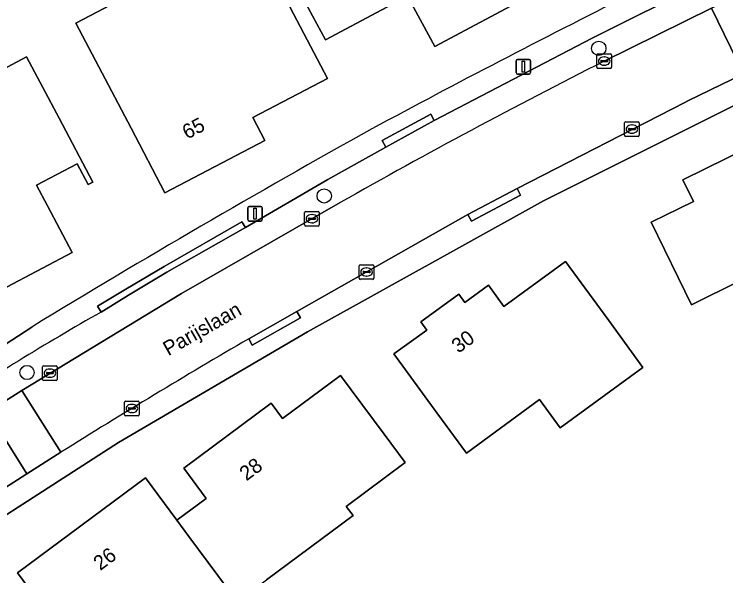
# Model space of a CAD drawing. Extents: x 157767 to 159172, y 387839 to 389425.
# Drawn here: x 158240.57 to 158289.25, y 388932.4 to 388970.82 of the extents above; entities that cross this region are included whole.
import ezdxf

# ---------------------------------------------------------------- set-up
doc = ezdxf.new("R2010")
doc.units = 0
for name, color, linetype in [('IMGEO_Boom', 7, 'Continuous'), ('IMGEO_Erf', 7, 'Continuous'), ('IMGEO_Kolk', 7, 'Continuous'), ('IMGEO_Lichtmast', 7, 'Continuous'), ('IMGEO_Openbare_ruimte_label', 7, 'Continuous'), ('IMGEO_Pand', 7, 'Continuous'), ('IMGEO_Pand_nummerreeks', 7, 'Continuous'), ('IMGEO_Parkeervlak_open', 7, 'Continuous'), ('IMGEO_Rijbaan_lokaal_open', 7, 'Continuous'), ('IMGEO_Voetpad_open', 7, 'Continuous')]:
    doc.layers.add(name, color=color, linetype=linetype)

msp = doc.modelspace()

# ---------------------------------------------------------------- linework, layer by layer
at = {"layer": 'IMGEO_Boom'}
for centre in [(158280.565, 388968.485), (158261.777, 388958.389), (158241.443, 388946.308)]:
    msp.add_circle(centre, 0.489, dxfattribs=at)
at = {"layer": 'IMGEO_Erf'}
for points in [[(158259.686, 388970.85), (158262.008, 388966.422), (158256.9, 388963.743), (158257.719, 388962.182), (158250.878, 388958.594), (158248.556, 388963.023), (158245.475, 388968.897), (158244.783, 388970.217), (158252.355, 388974.189), (158249.46, 388979.71), (158250.523, 388980.268), (158248.379, 388984.355), (158251.69, 388986.092), (158253.834, 388982.005)], [(158261.854, 388969.061), (158259.488, 388973.467), (158257.125, 388977.868), (158261.101, 388980.003), (158262.758, 388976.915), (158264.438, 388977.817), (158264.239, 388978.188), (158267.139, 388979.745), (158266.032, 388981.807), (158266.326, 388983.945), (158268.166, 388984.933), (158270.145, 388984.014), (158271.252, 388981.952), (158271.507, 388982.089), (158272.314, 388980.586), (158274.679, 388976.18), (158273.987, 388975.809), (158275.949, 388972.155), (158269.342, 388968.608), (158267.477, 388972.08)], [(158244.519, 388954.516), (158237.595, 388950.864), (158235.262, 388955.287), (158232.739, 388960.071), (158230.987, 388963.392), (158238.031, 388967.109), (158238.437, 388966.34), (158241.412, 388967.909), (158243.631, 388963.702), (158245.935, 388959.333), (158245.616, 388959.165), (158244.87, 388960.581), (158242.093, 388959.116), (158242.839, 388957.701)], [(158290.27, 388952.595), (158286.907, 388950.944), (158284.142, 388956.587), (158287.04, 388958.006), (158286.309, 388959.499), (158296.842, 388964.658), (158300.336, 388957.525), (158295.846, 388955.326)], [(158281.242, 388949.862), (158283.585, 388946.654), (158277.931, 388942.516), (158276.512, 388944.455), (158271.504, 388940.789), (158269.491, 388943.54), (158266.539, 388947.575), (158268.796, 388949.213), (158268.389, 388949.774), (158270.986, 388951.671), (158271.401, 388951.104), (158273.008, 388952.278), (158274.074, 388950.818), (158278.292, 388953.899)]]:
    msp.add_lwpolyline(points, close=True, dxfattribs=at)
for points in [[(158298.343, 388968.848), (158287.228, 388963.285), (158276.781, 388958.057), (158260.644, 388949.082), (158247.703, 388941.521), (158217.704, 388922.198)], [(158162.724, 388894.754), (158197.947, 388920.815), (158197.869, 388920.914), (158200.248, 388922.459), (158200.285, 388922.483), (158241.767, 388949.419)], [(158243.76, 388928.584), (158240.781, 388932.599), (158249.542, 388939.1), (158251.695, 388936.199), (158253.7, 388937.688), (158252.165, 388939.756), (158258.154, 388944.2), (158258.919, 388943.169), (158262.888, 388946.114), (158265.868, 388942.099), (158267.319, 388940.143), (158263.287, 388937.151), (158263.752, 388936.523), (158257.827, 388932.126)]]:
    msp.add_lwpolyline(points, dxfattribs=at)
for centre, radius, start, end in [((158579.773, 388378.828), 663.541, 116.606434, 118.315513), ((158592.339, 388374.402), 673.458, 119.078097, 121.369542)]:
    msp.add_arc(centre, radius, start, end, dxfattribs=at)
at = {"layer": 'IMGEO_Kolk'}
for p, q in [((158280.435, 388967.188), (158280.435, 388968.04)), ((158280.51, 388968.114), (158281.362, 388968.114)), ((158280.923, 388967.894), (158280.948, 388967.894)), ((158281.436, 388968.04), (158281.436, 388967.188)), ((158280.694, 388967.608), (158280.694, 388967.62)), ((158281.132, 388967.571), (158280.734, 388967.571)), ((158280.737, 388967.657), (158281.135, 388967.657)), ((158280.946, 388967.334), (158280.921, 388967.334)), ((158281.178, 388967.62), (158281.178, 388967.608)), ((158281.362, 388967.114), (158280.51, 388967.114)), ((158282.41, 388963.462), (158283.262, 388963.462)), ((158282.335, 388962.536), (158282.335, 388963.388)), ((158282.594, 388962.956), (158282.594, 388962.968)), ((158283.032, 388962.919), (158282.634, 388962.919)), ((158282.637, 388963.005), (158283.035, 388963.005)), ((158282.823, 388963.242), (158282.848, 388963.242)), ((158283.078, 388962.968), (158283.078, 388962.956)), ((158283.336, 388963.388), (158283.336, 388962.536)), ((158283.262, 388962.462), (158282.41, 388962.462)), ((158282.846, 388962.682), (158282.821, 388962.682)), ((158260.439, 388956.403), (158260.439, 388957.255)), ((158260.514, 388957.329), (158261.366, 388957.329)), ((158260.927, 388957.109), (158260.952, 388957.109)), ((158261.44, 388957.255), (158261.44, 388956.403)), ((158260.698, 388956.823), (158260.698, 388956.835)), ((158261.136, 388956.786), (158260.738, 388956.786)), ((158260.741, 388956.872), (158261.139, 388956.872)), ((158261.182, 388956.835), (158261.182, 388956.823)), ((158261.366, 388956.329), (158260.514, 388956.329)), ((158260.95, 388956.549), (158260.925, 388956.549)), ((158264.252, 388953.683), (158265.104, 388953.683)), ((158264.177, 388952.757), (158264.177, 388953.609)), ((158264.436, 388953.177), (158264.436, 388953.189)), ((158264.479, 388953.226), (158264.877, 388953.226)), ((158264.665, 388953.463), (158264.69, 388953.463)), ((158264.92, 388953.189), (158264.92, 388953.177)), ((158265.178, 388953.609), (158265.178, 388952.757)), ((158264.874, 388953.14), (158264.476, 388953.14)), ((158264.688, 388952.903), (158264.663, 388952.903)), ((158265.104, 388952.683), (158264.252, 388952.683)), ((158242.507, 388945.838), (158242.507, 388946.69)), ((158242.582, 388946.764), (158243.434, 388946.764)), ((158242.995, 388946.544), (158243.02, 388946.544)), ((158243.508, 388946.69), (158243.508, 388945.838)), ((158242.766, 388946.258), (158242.766, 388946.27)), ((158243.204, 388946.221), (158242.806, 388946.221)), ((158242.809, 388946.307), (158243.207, 388946.307)), ((158243.018, 388945.984), (158242.993, 388945.984)), ((158243.25, 388946.27), (158243.25, 388946.258)), ((158243.434, 388945.764), (158242.582, 388945.764)), ((158248.114, 388943.423), (158248.114, 388944.275)), ((158248.189, 388944.349), (158249.041, 388944.349)), ((158248.602, 388944.129), (158248.627, 388944.129)), ((158249.115, 388944.275), (158249.115, 388943.423)), ((158248.373, 388943.843), (158248.373, 388943.855)), ((158248.811, 388943.806), (158248.413, 388943.806)), ((158248.416, 388943.892), (158248.814, 388943.892)), ((158248.625, 388943.569), (158248.6, 388943.569)), ((158248.857, 388943.855), (158248.857, 388943.843)), ((158249.041, 388943.349), (158248.189, 388943.349))]:
    msp.add_line(p, q, dxfattribs=at)
for points in [[(158280.435, 388967.188), (158280.435, 388968.04)], [(158280.51, 388968.114), (158281.362, 388968.114)], [(158281.436, 388968.04), (158281.436, 388967.188)], [(158281.362, 388967.114), (158280.51, 388967.114)], [(158282.41, 388963.462), (158283.262, 388963.462)], [(158282.335, 388962.536), (158282.335, 388963.388)], [(158283.336, 388963.388), (158283.336, 388962.536)], [(158283.262, 388962.462), (158282.41, 388962.462)], [(158260.439, 388956.403), (158260.439, 388957.255)], [(158260.514, 388957.329), (158261.366, 388957.329)], [(158261.44, 388957.255), (158261.44, 388956.403)], [(158261.366, 388956.329), (158260.514, 388956.329)], [(158264.252, 388953.683), (158265.104, 388953.683)], [(158264.177, 388952.757), (158264.177, 388953.609)], [(158265.178, 388953.609), (158265.178, 388952.757)], [(158265.104, 388952.683), (158264.252, 388952.683)], [(158242.507, 388945.838), (158242.507, 388946.69)], [(158242.582, 388946.764), (158243.434, 388946.764)], [(158243.508, 388946.69), (158243.508, 388945.838)], [(158243.434, 388945.764), (158242.582, 388945.764)], [(158248.114, 388943.423), (158248.114, 388944.275)], [(158248.189, 388944.349), (158249.041, 388944.349)], [(158249.115, 388944.275), (158249.115, 388943.423)], [(158249.041, 388943.349), (158248.189, 388943.349)]]:
    msp.add_lwpolyline(points, dxfattribs=at)
for centre, radius, start, end in [((158280.512, 388968.038), 0.0765, 91.552, 178.448), ((158280.512, 388968.038), 0.0765, 91.552, 178.448), ((158281.36, 388968.038), 0.0765, 1.552, 88.448), ((158281.36, 388968.038), 0.0765, 1.552, 88.448), ((158280.734, 388967.617), 0.0403, 85.8775, 175.7526), ((158280.731, 388967.607), 0.0366, 178.938, 274.7102), ((158281.135, 388967.614), 0.043, 264.8664, 352.4533), ((158281.139, 388967.619), 0.0386, 1.7309, 96.639), ((158280.512, 388967.19), 0.0765, 181.552, 268.448), ((158280.512, 388967.19), 0.0765, 181.552, 268.448), ((158281.36, 388967.19), 0.0765, 271.552, 358.448), ((158281.36, 388967.19), 0.0765, 271.552, 358.448), ((158282.412, 388963.386), 0.0765, 91.552, 178.448), ((158282.412, 388963.386), 0.0765, 91.552, 178.448), ((158283.26, 388963.386), 0.0765, 1.552, 88.448), ((158283.26, 388963.386), 0.0765, 1.552, 88.448), ((158282.634, 388962.965), 0.0403, 85.8775, 175.7526), ((158282.631, 388962.955), 0.0366, 178.938, 274.7102), ((158283.035, 388962.962), 0.043, 264.8664, 352.4533), ((158283.039, 388962.967), 0.0386, 1.7309, 96.639), ((158282.412, 388962.538), 0.0765, 181.552, 268.448), ((158282.412, 388962.538), 0.0765, 181.552, 268.448), ((158283.26, 388962.538), 0.0765, 271.552, 358.448), ((158283.26, 388962.538), 0.0765, 271.552, 358.448), ((158260.516, 388957.253), 0.0765, 91.552, 178.448), ((158260.516, 388957.253), 0.0765, 91.552, 178.448), ((158261.364, 388957.253), 0.0765, 1.552, 88.448), ((158261.364, 388957.253), 0.0765, 1.552, 88.448), ((158260.738, 388956.832), 0.0403, 85.8775, 175.7526), ((158260.735, 388956.822), 0.0366, 178.938, 274.7102), ((158261.139, 388956.829), 0.043, 264.8664, 352.4533), ((158261.143, 388956.834), 0.0386, 1.7309, 96.639), ((158260.516, 388956.405), 0.0765, 181.552, 268.448), ((158260.516, 388956.405), 0.0765, 181.552, 268.448), ((158261.364, 388956.405), 0.0765, 271.552, 358.448), ((158261.364, 388956.405), 0.0765, 271.552, 358.448), ((158264.254, 388953.607), 0.0765, 91.552, 178.448), ((158264.254, 388953.607), 0.0765, 91.552, 178.448), ((158265.102, 388953.607), 0.0765, 1.552, 88.448), ((158265.102, 388953.607), 0.0765, 1.552, 88.448), ((158264.476, 388953.186), 0.0403, 85.8775, 175.7526), ((158264.473, 388953.176), 0.0366, 178.938, 274.7102), ((158264.877, 388953.183), 0.043, 264.8664, 352.4533), ((158264.881, 388953.188), 0.0386, 1.7309, 96.639), ((158264.254, 388952.759), 0.0765, 181.552, 268.448), ((158264.254, 388952.759), 0.0765, 181.552, 268.448), ((158265.102, 388952.759), 0.0765, 271.552, 358.448), ((158265.102, 388952.759), 0.0765, 271.552, 358.448), ((158242.584, 388946.688), 0.0765, 91.552, 178.448), ((158242.584, 388946.688), 0.0765, 91.552, 178.448), ((158243.432, 388946.688), 0.0765, 1.552, 88.448), ((158243.432, 388946.688), 0.0765, 1.552, 88.448), ((158242.806, 388946.267), 0.0403, 85.8775, 175.7526), ((158242.803, 388946.257), 0.0366, 178.938, 274.7102), ((158243.207, 388946.264), 0.043, 264.8664, 352.4533), ((158243.211, 388946.269), 0.0386, 1.7309, 96.639), ((158242.584, 388945.84), 0.0765, 181.552, 268.448), ((158242.584, 388945.84), 0.0765, 181.552, 268.448), ((158243.432, 388945.84), 0.0765, 271.552, 358.448), ((158243.432, 388945.84), 0.0765, 271.552, 358.448), ((158248.191, 388944.273), 0.0765, 91.552, 178.448), ((158248.191, 388944.273), 0.0765, 91.552, 178.448), ((158249.039, 388944.273), 0.0765, 1.552, 88.448), ((158249.039, 388944.273), 0.0765, 1.552, 88.448), ((158248.413, 388943.852), 0.0403, 85.8775, 175.7526), ((158248.41, 388943.842), 0.0366, 178.938, 274.7102), ((158248.814, 388943.849), 0.043, 264.8664, 352.4533), ((158248.818, 388943.854), 0.0386, 1.7309, 96.639), ((158248.191, 388943.425), 0.0765, 181.552, 268.448), ((158248.191, 388943.425), 0.0765, 181.552, 268.448), ((158249.039, 388943.425), 0.0765, 271.552, 358.448), ((158249.039, 388943.425), 0.0765, 271.552, 358.448)]:
    msp.add_arc(centre, radius, start, end, dxfattribs=at)
for centre, major_axis, ratio, start_param, end_param in [((158280.922, 388967.614), (-0.387, 0.002), 0.722429, 4.712389, 7.853982), ((158280.947, 388967.614), (-0.39, 0.002), 0.717154, 1.570796, 4.712389), ((158282.822, 388962.962), (-0.387, 0.002), 0.722429, 4.712389, 7.853982), ((158282.847, 388962.962), (-0.39, 0.002), 0.717154, 1.570796, 4.712389), ((158260.926, 388956.829), (-0.387, 0.002), 0.722429, 4.712389, 7.853982), ((158260.951, 388956.829), (-0.39, 0.002), 0.717154, 1.570796, 4.712389), ((158264.664, 388953.183), (-0.387, 0.002), 0.722429, 4.712389, 7.853982), ((158264.689, 388953.183), (-0.39, 0.002), 0.717154, 1.570796, 4.712389), ((158242.994, 388946.264), (-0.387, 0.002), 0.722429, 4.712389, 7.853982), ((158243.019, 388946.264), (-0.39, 0.002), 0.717154, 1.570796, 4.712389), ((158248.601, 388943.849), (-0.387, 0.002), 0.722429, 4.712389, 7.853982), ((158248.626, 388943.849), (-0.39, 0.002), 0.717154, 1.570796, 4.712389)]:
    msp.add_ellipse(centre, major_axis=major_axis, ratio=ratio, start_param=start_param, end_param=end_param, dxfattribs=at)
at = {"layer": 'IMGEO_Lichtmast'}
for p, q in [((158274.902, 388966.823), (158274.902, 388967.623)), ((158274.902, 388967.623), (158274.902, 388966.823)), ((158275.002, 388967.723), (158275.792, 388967.723)), ((158275.792, 388967.723), (158275.002, 388967.723)), ((158275.892, 388967.623), (158275.892, 388966.823)), ((158275.892, 388966.823), (158275.892, 388967.623)), ((158275.792, 388966.723), (158275.002, 388966.723)), ((158275.002, 388966.723), (158275.792, 388966.723)), ((158256.543, 388956.77), (158256.543, 388957.57)), ((158256.543, 388957.57), (158256.543, 388956.77)), ((158256.643, 388957.67), (158257.433, 388957.67)), ((158257.433, 388957.67), (158256.643, 388957.67)), ((158257.533, 388957.57), (158257.533, 388956.77)), ((158257.533, 388956.77), (158257.533, 388957.57)), ((158257.433, 388956.67), (158256.643, 388956.67)), ((158256.643, 388956.67), (158257.433, 388956.67))]:
    msp.add_line(p, q, dxfattribs=at)
for points in [[(158275.322, 388967.598), (158275.472, 388967.598), (158275.472, 388966.848), (158275.322, 388966.848), (158275.322, 388967.598)], [(158256.963, 388957.545), (158257.113, 388957.545), (158257.113, 388956.795), (158256.963, 388956.795), (158256.963, 388957.545)]]:
    msp.add_lwpolyline(points, dxfattribs=at)
for centre, start, end in [((158275.002, 388967.623), 90, 180), ((158275.002, 388967.623), 90, 180), ((158275.792, 388967.623), 0, 90), ((158275.792, 388967.623), 360, 90), ((158275.002, 388966.823), 180, 270), ((158275.002, 388966.823), 180, 270), ((158275.792, 388966.823), 270, 0), ((158275.792, 388966.823), 270, 0), ((158256.643, 388957.57), 90, 180), ((158256.643, 388957.57), 90, 180), ((158257.433, 388957.57), 0, 90), ((158257.433, 388957.57), 360, 90), ((158256.643, 388956.77), 180, 270), ((158256.643, 388956.77), 180, 270), ((158257.433, 388956.77), 270, 0), ((158257.433, 388956.77), 270, 0)]:
    msp.add_arc(centre, 0.1, start, end, dxfattribs=at)
at = {"layer": 'IMGEO_Pand'}
for points in [[(158259.686, 388970.85), (158253.834, 388982.005), (158251.69, 388986.092), (158248.379, 388984.355), (158250.523, 388980.268), (158249.46, 388979.71), (158252.355, 388974.189), (158244.783, 388970.217), (158245.475, 388968.897), (158248.556, 388963.023), (158250.878, 388958.594), (158257.719, 388962.182), (158256.9, 388963.743), (158262.008, 388966.422)], [(158267.139, 388979.745), (158264.239, 388978.188), (158264.438, 388977.817), (158262.758, 388976.915), (158261.101, 388980.003), (158257.125, 388977.868), (158259.488, 388973.467), (158261.854, 388969.061), (158267.477, 388972.08), (158269.342, 388968.608), (158275.949, 388972.155), (158273.987, 388975.809), (158274.679, 388976.18), (158272.314, 388980.586), (158271.507, 388982.089), (158271.252, 388981.952), (158270.145, 388984.014), (158268.166, 388984.933), (158266.326, 388983.945), (158266.032, 388981.807)], [(158235.262, 388955.287), (158237.595, 388950.864), (158244.519, 388954.516), (158242.839, 388957.701), (158242.093, 388959.116), (158244.87, 388960.581), (158245.616, 388959.165), (158245.935, 388959.333), (158243.631, 388963.702), (158241.412, 388967.909), (158238.437, 388966.34), (158238.031, 388967.109), (158230.987, 388963.392), (158232.739, 388960.071)], [(158296.842, 388964.658), (158286.309, 388959.499), (158287.04, 388958.006), (158284.142, 388956.587), (158286.907, 388950.944), (158290.27, 388952.595), (158295.846, 388955.326), (158300.336, 388957.525)], [(158281.242, 388949.862), (158278.292, 388953.899), (158274.074, 388950.818), (158273.008, 388952.278), (158271.401, 388951.104), (158270.986, 388951.671), (158268.389, 388949.774), (158268.796, 388949.213), (158266.539, 388947.575), (158269.491, 388943.54), (158271.504, 388940.789), (158276.512, 388944.455), (158277.931, 388942.516), (158283.585, 388946.654)], [(158267.319, 388940.143), (158265.868, 388942.099), (158262.888, 388946.114), (158258.919, 388943.169), (158258.154, 388944.2), (158252.165, 388939.756), (158253.7, 388937.688), (158251.695, 388936.199), (158252.522, 388935.085), (158255.822, 388930.638), (158257.827, 388932.126), (158263.752, 388936.523), (158263.287, 388937.151)], [(158255.822, 388930.638), (158252.522, 388935.085), (158251.695, 388936.199), (158249.542, 388939.1), (158240.781, 388932.599), (158243.76, 388928.584), (158246.151, 388925.362), (158250.704, 388928.741), (158257.555, 388919.509), (158255.366, 388917.882), (158253.774, 388916.699), (158251.376, 388919.931), (158248.172, 388917.554), (158252.944, 388911.124), (158257.74, 388914.683), (158264.115, 388919.436), (158262.458, 388921.696)]]:
    msp.add_lwpolyline(points, close=True, dxfattribs=at)
at = {"layer": 'IMGEO_Parkeervlak_open'}
for points in [[(158289.033, 388973.615), (158283.301, 388970.768), (158280.104, 388969.18), (158269.311, 388963.55), (158265.986, 388961.736), (158262.031, 388959.521), (158256.385, 388956.232), (158251.011, 388953.179), (158248.392, 388951.606), (158246.509, 388950.443)], [(158280.925, 388967.608), (158288.276, 388971.231), (158290.725, 388972.438), (158292.236, 388973.183)], [(158216.096, 388928.952), (158222.466, 388933.153), (158236.817, 388942.383), (158238.763, 388943.615), (158241.093, 388945.075), (158252.017, 388951.707), (158262.863, 388957.929)]]:
    msp.add_lwpolyline(points, dxfattribs=at)
for centre, radius, start, end in [((158474.838, 388584.055), 429.785, 116.81976, 119.55185), ((158336.122, 388792.504), 181.591, 119.57004, 123.70116)]:
    msp.add_arc(centre, radius, start, end, dxfattribs=at)
at = {"layer": 'IMGEO_Rijbaan_lokaal_open'}
for points in [[(158288.276, 388971.231), (158290.466, 388966.742), (158292.919, 388967.939), (158290.725, 388972.438)], [(158238.763, 388943.615), (158241.424, 388939.385), (158243.752, 388940.849), (158241.093, 388945.075)]]:
    msp.add_lwpolyline(points, close=True, dxfattribs=at)
for points in [[(158256.609, 388948.616), (158259.913, 388950.487), (158271.614, 388957.108), (158274.972, 388958.894), (158286.446, 388964.776), (158286.657, 388964.884), (158290.466, 388966.742), (158288.276, 388971.231), (158280.925, 388967.608)], [(158262.863, 388957.929), (158252.017, 388951.707), (158241.093, 388945.075), (158243.752, 388940.849)], [(158234.832, 388935.143), (158238.028, 388937.217), (158241.424, 388939.385), (158238.763, 388943.615), (158236.817, 388942.383), (158222.466, 388933.153), (158216.096, 388928.952), (158215.895, 388928.819), (158212.453, 388926.539)]]:
    msp.add_lwpolyline(points, dxfattribs=at)
for centre, radius, start, end in [((158474.838, 388584.055), 429.785, 116.81976, 119.55185), ((158513.435, 388508.958), 509.175, 120.2913, 121.98162)]:
    msp.add_arc(centre, radius, start, end, dxfattribs=at)
at = {"layer": 'IMGEO_Voetpad_open'}
for points in [[(158246.509, 388950.443), (158246.269, 388950.853), (158248.194, 388952.017), (158250.825, 388953.571), (158256.149, 388956.614), (158256.385, 388956.232), (158262.031, 388959.521), (158265.986, 388961.736), (158265.739, 388962.191), (158269.074, 388963.99), (158269.311, 388963.55), (158280.104, 388969.18), (158283.301, 388970.768), (158289.033, 388973.615)], [(158298.274, 388970.543), (158295.89, 388969.388), (158292.919, 388967.939), (158290.466, 388966.742), (158286.657, 388964.884), (158286.446, 388964.776), (158274.972, 388958.894), (158275.208, 388958.449), (158271.848, 388956.667), (158271.614, 388957.108), (158259.913, 388950.487), (158260.161, 388950.05), (158256.855, 388948.181), (158256.609, 388948.616)], [(158247.703, 388941.521), (158260.644, 388949.082), (158276.781, 388958.057), (158287.228, 388963.285), (158298.343, 388968.848)], [(158241.767, 388949.419), (158200.285, 388922.483), (158201.612, 388920.522), (158204.311, 388916.804), (158207.15, 388918.744)], [(158217.704, 388922.198), (158247.703, 388941.521)], [(158243.752, 388940.849), (158241.424, 388939.385), (158238.028, 388937.217), (158238.3, 388936.798), (158235.104, 388934.724), (158234.832, 388935.143), (158227.316, 388930.253), (158227.598, 388929.815), (158221.239, 388925.725), (158220.978, 388926.132), (158217.208, 388923.681), (158216.494, 388923.203)]]:
    msp.add_lwpolyline(points, dxfattribs=at)
for points in [[(158265.986, 388961.736), (158269.311, 388963.55), (158269.074, 388963.99), (158265.739, 388962.191)], [(158271.614, 388957.108), (158271.848, 388956.667), (158275.208, 388958.449), (158274.972, 388958.894)], [(158256.385, 388956.232), (158256.149, 388956.614), (158250.825, 388953.571), (158248.194, 388952.017), (158246.269, 388950.853), (158246.509, 388950.443), (158248.392, 388951.606), (158251.011, 388953.179)], [(158256.609, 388948.616), (158256.855, 388948.181), (158260.161, 388950.05), (158259.913, 388950.487)]]:
    msp.add_lwpolyline(points, close=True, dxfattribs=at)
for centre, radius, start, end in [((158579.773, 388378.828), 663.541, 116.606434, 118.315513), ((158592.339, 388374.402), 673.458, 119.078097, 121.369542), ((158336.122, 388792.504), 181.591, 119.57004, 123.70116), ((158513.435, 388508.958), 509.175, 120.2913, 121.98162)]:
    msp.add_arc(centre, radius, start, end, dxfattribs=at)

# ---------------------------------------------------------------- texts
at = {"layer": 'IMGEO_Openbare_ruimte_label'}
msp.add_text('Parijslaan', height=1, rotation=29.5388, dxfattribs=at).set_placement((158251.107, 388947.418))
at = {"layer": 'IMGEO_Pand_nummerreeks'}
for s, rotation, p in [('65', 27.6739, (158252.396, 388962.235)), ('30', 36.1466, (158270.957, 388947.588)), ('28', 36.5776, (158256.454, 388938.853)), ('26', 36.5776, (158246.453, 388932.723))]:
    msp.add_text(s, height=1, rotation=rotation, dxfattribs=at).set_placement(p)

doc.saveas('drawing.dxf')
